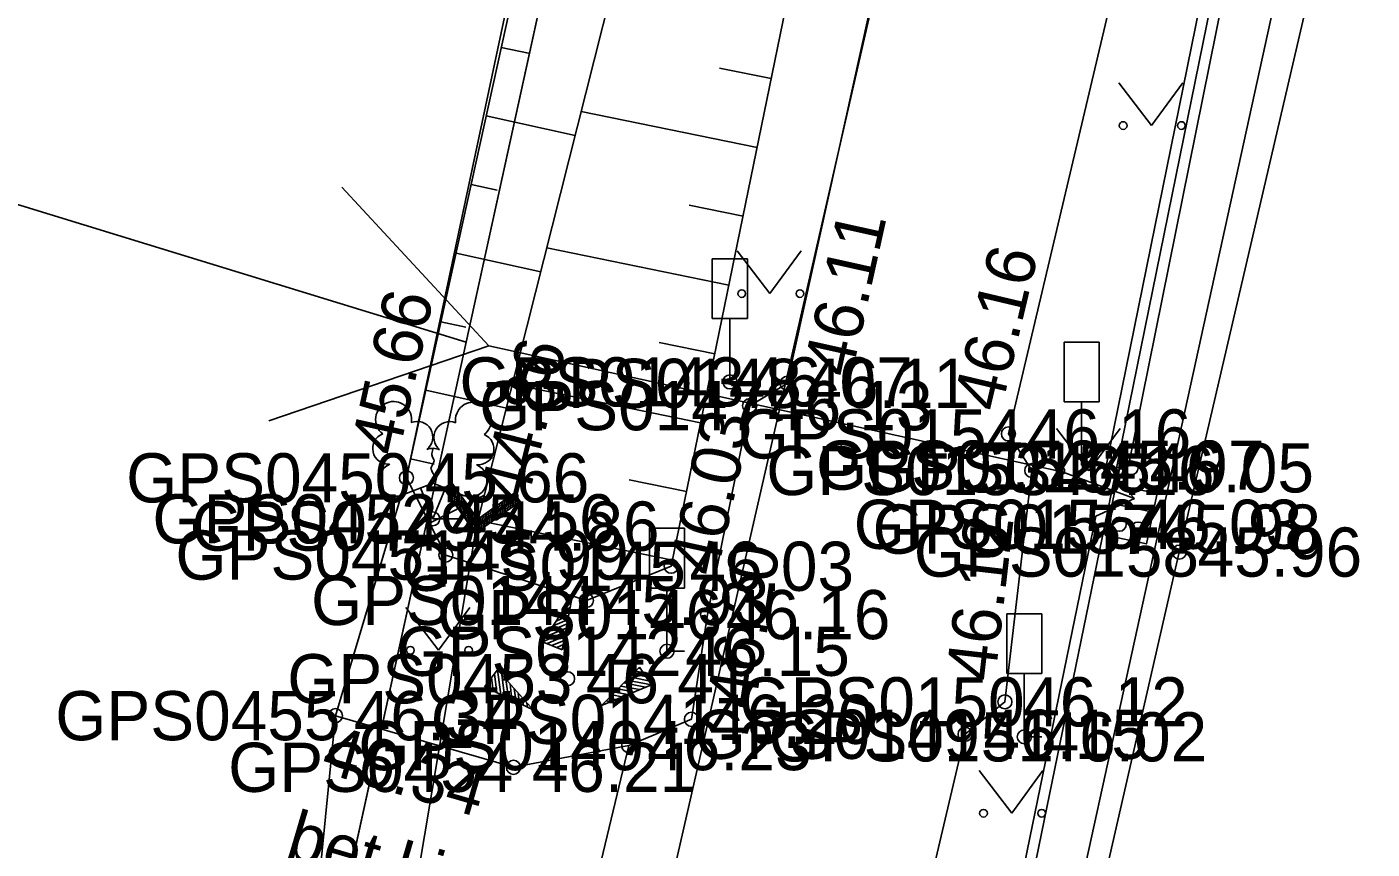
# Model space of a CAD drawing. Extents: x 551623 to 559850, y 6561220 to 6567135.
# Drawn here: x 557185.12 to 557204.26, y 6565452.46 to 6565464.16 of the extents above; entities that cross this region are included whole.
import ezdxf

# ---------------------------------------------------------------- set-up
doc = ezdxf.new("R2010")
doc.units = 0
for name, color, linetype in [('AED', 7, 'Continuous'), ('ELRAJATISMP', 7, 'Continuous'), ('HALJASTUS', 7, 'Continuous'), ('KORGUS-EH2000', 7, 'Continuous'), ('LIIKLUS', 7, 'Continuous'), ('MOOTKORG-EH2000', 7, 'Continuous'), ('MOOTMPUNKT', 7, 'Continuous'), ('MOOTNR', 7, 'Continuous'), ('MOOTPIIR', 7, 'Continuous'), ('MPKAABEL', 7, 'Continuous'), ('PIIR', 7, 'Continuous'), ('PUU', 7, 'Continuous'), ('RELJEEF', 7, 'Continuous'), ('TEE', 7, 'Continuous'), ('TRUUP', 7, 'Continuous'), ('VTRASS', 7, 'Continuous')]:
    doc.layers.add(name, color=color, linetype=linetype)

msp = doc.modelspace()

# ---------------------------------------------------------------- linework, layer by layer
at = {"layer": 'AED'}
msp.add_lwpolyline([(557207.953, 6565480.444), (557206.987, 6565480.387), (557205.185, 6565472.436), (557201.52, 6565456.684), (557199.3, 6565446.986), (557200.069, 6565446.274)], dxfattribs=at)
at = {"layer": 'ELRAJATISMP'}
for p, q in [((557201.204, 6565457.518), (557200.62, 6565457.641)), ((557201.148, 6565457.253), (557200.564, 6565457.375))]:
    msp.add_line(p, q, dxfattribs=at)
msp.add_lwpolyline([(557201.299, 6565457.97), (557201.053, 6565456.801), (557200.469, 6565456.924), (557200.714, 6565458.093)], close=True, dxfattribs=at)
at = {"layer": 'HALJASTUS'}
for p, q in [((557200.659, 6565463.363), (557201.122, 6565462.756)), ((557201.122, 6565462.756), (557201.568, 6565463.363)), ((557195.229, 6565460.971), (557195.693, 6565460.364)), ((557195.693, 6565460.364), (557196.138, 6565460.971)), ((557199.77, 6565458.445), (557200.234, 6565457.839)), ((557200.234, 6565457.839), (557200.679, 6565458.445)), ((557190.513, 6565455.893), (557190.976, 6565455.286)), ((557190.976, 6565455.286), (557191.422, 6565455.893)), ((557198.67, 6565453.573), (557199.134, 6565452.966)), ((557199.134, 6565452.966), (557199.579, 6565453.573))]:
    msp.add_line(p, q, dxfattribs=at)
for centre in [(557200.721, 6565462.756), (557201.55, 6565462.756), (557195.292, 6565460.364), (557196.12, 6565460.364), (557199.833, 6565457.839), (557200.661, 6565457.839), (557190.575, 6565455.286), (557191.404, 6565455.286), (557198.733, 6565452.966), (557199.561, 6565452.966)]:
    msp.add_circle(centre, 0.055, dxfattribs=at)
at = {"layer": 'KORGUS-EH2000'}
for centre in [(557199.087, 6565458.366), (557190.52, 6565457.741), (557191.519, 6565457.054), (557201.52, 6565456.684), (557194.288, 6565456.482), (557199.038, 6565454.552), (557189.51, 6565454.355), (557194.575, 6565454.303)]:
    msp.add_circle(centre, 0.1, dxfattribs=at)
at = {"layer": 'LIIKLUS'}
for p, q in [((557194.873, 6565460.857), (557194.873, 6565460.007)), ((557195.373, 6565460.857), (557194.873, 6565460.857)), ((557195.373, 6565460.857), (557195.373, 6565460.007)), ((557195.373, 6565460.007), (557194.873, 6565460.007)), ((557195.123, 6565460.007), (557195.123, 6565459.107)), ((557199.88, 6565459.671), (557199.88, 6565458.821)), ((557200.38, 6565459.671), (557199.88, 6565459.671)), ((557200.38, 6565459.671), (557200.38, 6565458.821)), ((557195.373, 6565459.107), (557195.123, 6565459.107)), ((557200.38, 6565458.821), (557199.88, 6565458.821)), ((557200.13, 6565458.821), (557200.13, 6565457.921)), ((557200.38, 6565457.921), (557200.13, 6565457.921)), ((557193.978, 6565457.022), (557193.978, 6565456.172)), ((557194.478, 6565457.022), (557193.978, 6565457.022)), ((557194.478, 6565457.022), (557194.478, 6565456.172)), ((557194.478, 6565456.172), (557193.978, 6565456.172)), ((557194.228, 6565456.172), (557194.228, 6565455.272)), ((557199.064, 6565455.804), (557199.064, 6565454.954)), ((557199.564, 6565455.804), (557199.064, 6565455.804)), ((557199.564, 6565455.804), (557199.564, 6565454.954)), ((557194.478, 6565455.272), (557194.228, 6565455.272)), ((557199.564, 6565454.954), (557199.064, 6565454.954)), ((557199.314, 6565454.954), (557199.314, 6565454.054)), ((557199.564, 6565454.054), (557199.314, 6565454.054))]:
    msp.add_line(p, q, dxfattribs=at)
at = {"layer": 'MOOTMPUNKT'}
for centre in [(557195.123, 6565459.107), (557195.938, 6565459.086), (557195.405, 6565458.768), (557199.087, 6565458.366), (557199.419, 6565457.845), (557200.13, 6565457.921), (557200.834, 6565457.883), (557190.52, 6565457.741), (557190.894, 6565457.157), (557200.666, 6565457.08), (557191.519, 6565457.054), (557200.933, 6565457.011), (557201.52, 6565456.684), (557191.08, 6565456.642), (557194.288, 6565456.482), (557193.082, 6565455.995), (557194.805, 6565455.794), (557194.228, 6565455.272), (557192.813, 6565454.881), (557199.038, 6565454.552), (557189.51, 6565454.355), (557194.575, 6565454.303), (557198.471, 6565454.09), (557199.314, 6565454.054), (557193.684, 6565453.929), (557192.042, 6565453.62)]:
    msp.add_circle(centre, 0.1, dxfattribs=at)
at = {"layer": 'MOOTPIIR'}
for points in [[(557206.461, 6565532.662), (557200.371, 6565502.865), (557198.257, 6565496.503), (557198.527, 6565494.563), (557197.535, 6565491.882), (557197.192, 6565489.109), (557190.52, 6565457.741), (557189.51, 6565454.355), (557189.178, 6565450.999), (557186.054, 6565437.844), (557182.027, 6565421.963), (557176.965, 6565404.502), (557174.658, 6565402.777), (557172.358, 6565402.388), (557169.574, 6565409.389), (557164.138, 6565420.011), (557156.569, 6565429.679), (557153.355, 6565433.79), (557146.523, 6565441.51), (557133.478, 6565450.891), (557123.745, 6565457.887), (557086.02, 6565487.88)], [(557182.939, 6565377.409), (557185.371, 6565384.3), (557196.622, 6565435.542), (557197.292, 6565437.27), (557198.002, 6565441.967), (557199.3, 6565446.986), (557201.52, 6565456.684), (557205.185, 6565472.436), (557206.987, 6565480.387), (557208.776, 6565484.472), (557209.147, 6565489.358), (557209.384, 6565490.759), (557213.167, 6565507.851), (557216.043, 6565507.251)]]:
    msp.add_lwpolyline(points, dxfattribs=at)
at = {"layer": 'MPKAABEL'}
for p, q in [((557191.69, 6565459.622), (557188.56, 6565458.552)), ((557199.851, 6565457.827), (557191.69, 6565459.622))]:
    msp.add_line(p, q, dxfattribs=at)
for points in [[(557210.203, 6565552.121), (557210.809, 6565551.219), (557211.326, 6565550.845), (557219.007, 6565539.58), (557222.109, 6565533.603), (557224.674, 6565528.557), (557232.321, 6565518.779), (557231.915, 6565517.669), (557223.364, 6565515.091), (557214.02, 6565512.972), (557212.862, 6565512.315), (557212.385, 6565511.357), (557207.948, 6565491.367), (557206.56, 6565485.621), (557202.041, 6565465.59), (557200.474, 6565457.882), (557200.884, 6565457.447)], [(557200.799, 6565457.912), (557202.334, 6565465.527), (557206.853, 6565485.553), (557208.241, 6565491.299), (557212.67, 6565511.257), (557213.089, 6565512.099), (557214.13, 6565512.69), (557223.44, 6565514.801), (557231.909, 6565517.354), (557233.377, 6565517.916)], [(557198.247, 6565444.937), (557198.026, 6565445.211), (557200.646, 6565457.974), (557202.187, 6565465.558), (557206.707, 6565485.587), (557208.094, 6565491.333), (557212.527, 6565511.307), (557212.975, 6565512.207), (557214.075, 6565512.831), (557223.402, 6565514.946), (557231.912, 6565517.512), (557233.82, 6565516.863), (557240.773, 6565507.524), (557243.524, 6565503.788), (557256.865, 6565492.634), (557271.634, 6565479.033), (557281.075, 6565471.471), (557281.472, 6565470.847), (557281.148, 6565470.321), (557276.757, 6565463.94), (557276.667, 6565463.102)], [(557200.884, 6565457.447), (557199.851, 6565457.827), (557191.69, 6565459.622), (557189.598, 6565461.881)], [(557170.286, 6565353.987), (557170.895, 6565354.278), (557171.7, 6565358.262), (557172.88, 6565364.131), (557174.587, 6565372.842), (557175.416, 6565373.96), (557181.804, 6565378.489), (557182.661, 6565380.047), (557182.992, 6565382.134), (557185.238, 6565391.885), (557192.385, 6565424.324), (557195.214, 6565436.126), (557196.988, 6565443.405), (557197.882, 6565445.259), (557200.334, 6565457.197), (557200.884, 6565457.447)]]:
    msp.add_lwpolyline(points, dxfattribs=at)
at = {"layer": 'PIIR'}
for points in [[(557169.97, 6565369.7), (557178.6, 6565401.44), (557191.37, 6565459.67), (557200.72, 6565502.33), (557207.99, 6565535.49), (557196.11, 6565551.01), (557181.52, 6565590.04), (557157.5, 6565654.27), (557143.03, 6565692.36), (557127.82, 6565722.36), (557090.07, 6565796.84), (557098.32, 6565822.27), (557112.7, 6565823.81), (557104.44, 6565797.12), (557104.79, 6565790.25), (557125.5, 6565749.51), (557153.03, 6565695.14), (557165.18, 6565662.77), (557205.13, 6565556), (557206.12, 6565554.71), (557210.7, 6565548.72), (557217.51, 6565539.84)], [(557224.65, 6565513.73), (557212.93, 6565510.39), (557198.56, 6565444.83), (557185.44, 6565385.02), (557181.84, 6565376.33)]]:
    msp.add_lwpolyline(points, dxfattribs=at)
for points in [[(557156.17, 6565516.03), (557200.72, 6565502.33), (557191.37, 6565459.67), (557141.97, 6565474.84), (557148.5, 6565493.52)], [(557212.93, 6565510.39), (557224.65, 6565513.73), (557239.51, 6565494.32), (557276.37, 6565462.87), (557268.92, 6565429.26), (557198.56, 6565444.83)], [(557141.97, 6565474.84), (557191.37, 6565459.67), (557178.6, 6565401.44), (557172.3, 6565401.51), (557167.88, 6565412.66), (557162.63, 6565421.27), (557155.41, 6565430.98), (557145.33, 6565440.92), (557133.47, 6565450.53)]]:
    msp.add_lwpolyline(points, close=True, dxfattribs=at)
at = {"layer": 'PUU'}
for p, q in [((557190.454, 6565457.492), (557190.899, 6565457.667)), ((557190.894, 6565457.157), (557190.719, 6565457.597)), ((557190.894, 6565457.157), (557191.074, 6565457.597)), ((557190.899, 6565457.667), (557191.339, 6565457.487)), ((557191.274, 6565457.157), (557190.894, 6565457.157))]:
    msp.add_line(p, q, dxfattribs=at)
msp.add_lwpolyline([(557190.899, 6565458.162), (557190.879, 6565458.087), (557190.879, 6565458.067), (557190.889, 6565458.037), (557190.909, 6565458.002), (557190.914, 6565457.982), (557190.899, 6565457.947), (557190.874, 6565457.897), (557190.869, 6565457.872), (557190.874, 6565457.857), (557190.884, 6565457.827), (557190.919, 6565457.767), (557190.924, 6565457.747), (557190.919, 6565457.727), (557190.904, 6565457.692), (557190.899, 6565457.667)], dxfattribs=at)
for centre, radius, start, end in [((557190.337, 6565458.571), 0.256, 111.5027, 232.5173), ((557190.337, 6565458.571), 0.256, 350.4856, 111.5002), ((557191.473, 6565458.562), 0.256, 67.6168, 188.6314), ((557191.473, 6565458.562), 0.256, 306.5997, 67.6143), ((557190.671, 6565458.32), 0.224, 308.5041, 111.5725), ((557191.135, 6565458.316), 0.225, 67.7016, 230.5126), ((557190.263, 6565458.159), 0.224, 111.4304, 274.4987), ((557191.54, 6565458.15), 0.224, 264.6183, 67.6866), ((557190.898, 6565457.924), 0.237, 66.7655, 111.5015), ((557190.368, 6565457.715), 0.237, 111.5014, 291.5004), ((557191.429, 6565457.707), 0.237, 247.6166, 67.6155)]:
    msp.add_arc(centre, radius, start, end, dxfattribs=at)
at = {"layer": 'RELJEEF'}
for p, q in [((557191.87, 6565463.869), (557192.259, 6565463.784)), ((557195.712, 6565463.424), (557194.974, 6565463.575)), ((557195.511, 6565462.444), (557193.008, 6565462.958)), ((557191.655, 6565462.893), (557192.921, 6565462.614)), ((557191.44, 6565461.916), (557191.811, 6565461.835)), ((557195.31, 6565461.465), (557194.546, 6565461.621)), ((557195.109, 6565460.485), (557192.518, 6565461.016)), ((557191.225, 6565460.94), (557192.432, 6565460.674)), ((557191.01, 6565459.963), (557191.363, 6565459.885)), ((557194.908, 6565459.505), (557194.118, 6565459.667)), ((557190.795, 6565458.987), (557191.942, 6565458.734)), ((557194.707, 6565458.526), (557192.029, 6565459.075)), ((557190.579, 6565458.01), (557190.915, 6565457.936)), ((557194.506, 6565457.546), (557193.69, 6565457.714)), ((557190.849, 6565457.096), (557191.629, 6565457.494)), ((557194.305, 6565456.567), (557191.539, 6565457.134)), ((557192.458, 6565455.407), (557192.878, 6565456.047)), ((557192.878, 6565456.047), (557192.738, 6565455.292)), ((557192.853, 6565456.007), (557192.873, 6565456.017)), ((557192.708, 6565455.782), (557192.838, 6565455.842)), ((557192.753, 6565455.857), (557192.853, 6565455.897)), ((557192.803, 6565455.932), (557192.863, 6565455.957)), ((557192.558, 6565455.557), (557192.808, 6565455.662)), ((557192.608, 6565455.632), (557192.733, 6565455.687)), ((557192.658, 6565455.707), (557192.828, 6565455.782)), ((557192.733, 6565455.687), (557192.818, 6565455.722)), ((557192.458, 6565455.407), (557192.783, 6565455.547)), ((557192.508, 6565455.482), (557192.793, 6565455.602)), ((557192.523, 6565455.382), (557192.773, 6565455.487)), ((557192.458, 6565455.407), (557192.738, 6565455.292)), ((557192.458, 6565455.407), (557192.458, 6565455.407)), ((557192.588, 6565455.352), (557192.763, 6565455.427)), ((557192.658, 6565455.327), (557192.753, 6565455.367)), ((557192.723, 6565455.302), (557192.738, 6565455.307)), ((557191.816, 6565455.006), (557191.631, 6565454.766)), ((557191.731, 6565454.896), (557191.756, 6565454.711)), ((557191.771, 6565454.951), (557191.806, 6565454.681)), ((557191.816, 6565455.006), (557192.321, 6565454.436)), ((557191.816, 6565455.006), (557191.861, 6565454.656)), ((557191.816, 6565455.006), (557191.816, 6565455.006)), ((557191.876, 6565454.941), (557191.916, 6565454.631)), ((557191.936, 6565454.871), (557191.971, 6565454.606)), ((557193.296, 6565454.501), (557193.836, 6565455.046)), ((557193.966, 6565454.851), (557193.701, 6565454.906)), ((557193.926, 6565454.911), (557193.741, 6565454.946)), ((557193.886, 6565454.971), (557193.786, 6565454.991)), ((557193.846, 6565455.031), (557193.826, 6565455.031)), ((557194.006, 6565454.796), (557193.836, 6565455.046)), ((557192.321, 6565454.436), (557191.631, 6565454.766)), ((557191.641, 6565454.781), (557191.646, 6565454.761)), ((557191.686, 6565454.836), (557191.701, 6565454.736)), ((557191.996, 6565454.806), (557192.011, 6565454.666)), ((557192.051, 6565454.736), (557192.081, 6565454.551)), ((557194.006, 6565454.796), (557193.296, 6565454.501)), ((557193.671, 6565454.656), (557193.486, 6565454.691)), ((557193.621, 6565454.716), (557193.531, 6565454.736)), ((557193.836, 6565454.726), (557193.571, 6565454.776)), ((557193.921, 6565454.761), (557193.616, 6565454.821)), ((557193.756, 6565454.691), (557193.621, 6565454.716)), ((557194.006, 6565454.796), (557193.656, 6565454.861)), ((557194.006, 6565454.796), (557194.006, 6565454.796)), ((557192.011, 6565454.666), (557192.026, 6565454.576)), ((557192.111, 6565454.671), (557192.131, 6565454.526)), ((557192.171, 6565454.601), (557192.186, 6565454.501)), ((557192.231, 6565454.536), (557192.241, 6565454.471)), ((557193.336, 6565454.516), (557193.321, 6565454.521)), ((557193.421, 6565454.551), (557193.361, 6565454.566)), ((557193.506, 6565454.586), (557193.401, 6565454.606)), ((557193.586, 6565454.621), (557193.446, 6565454.651)), ((557192.291, 6565454.466), (557192.296, 6565454.446))]:
    msp.add_line(p, q, dxfattribs=at)
for points in [[(557198.198, 6565490.072), (557200.078, 6565489.733), (557200.758, 6565488.536), (557200.949, 6565486.499), (557197.962, 6565474.391), (557194.288, 6565456.482), (557193.082, 6565455.995), (557191.08, 6565456.642), (557190.52, 6565457.741), (557194.346, 6565475.106), (557197.192, 6565489.109), (557198.198, 6565490.072)], [(557191.519, 6565457.054), (557195.948, 6565474.611), (557198.864, 6565488.871)]]:
    msp.add_lwpolyline(points, dxfattribs=at)
at = {"layer": 'TEE'}
for points in [[(557193.684, 6565453.929), (557194.575, 6565454.303), (557194.805, 6565455.794), (557195.405, 6565458.768), (557195.938, 6565459.086), (557199.213, 6565473.887), (557202.653, 6565489.967), (557202.124, 6565491.731), (557202.659, 6565494.917), (557203.282, 6565496.252), (557204.314, 6565497.426), (557205.279, 6565501.154), (557207.43, 6565509.094), (557210.788, 6565522.171), (557211.562, 6565526.725), (557211.411, 6565529.933)], [(557208.776, 6565484.472), (557206.665, 6565484.547), (557205.712, 6565483.56), (557204.677, 6565482.071), (557202.527, 6565472.915), (557199.087, 6565458.366), (557199.419, 6565457.845), (557199.038, 6565454.552), (557198.471, 6565454.09), (557196.64, 6565446.305), (557194.679, 6565437.031), (557194.134, 6565435.611), (557191.019, 6565422.777), (557187.26, 6565405.331), (557183.232, 6565387.747), (557180.476, 6565375.389)], [(557189.51, 6565454.355), (557192.042, 6565453.62), (557193.684, 6565453.929), (557192.45, 6565448.786), (557191.181, 6565450.151), (557189.178, 6565450.999), (557188.213, 6565451.171)]]:
    msp.add_lwpolyline(points, dxfattribs=at)
at = {"layer": 'TRUUP'}
for p, q in [((557191.166, 6565457.671), (557191.05, 6565457.588)), ((557191.05, 6565457.588), (557191.502, 6565456.954)), ((557191.074, 6565457.605), (557191.084, 6565457.541)), ((557191.097, 6565457.622), (557191.116, 6565457.496)), ((557191.108, 6565457.63), (557191.519, 6565457.054)), ((557191.12, 6565457.638), (557191.149, 6565457.45)), ((557191.143, 6565457.654), (557191.181, 6565457.405)), ((557191.166, 6565457.671), (557191.535, 6565457.153)), ((557191.166, 6565457.67), (557191.213, 6565457.36)), ((557191.197, 6565457.627), (557191.245, 6565457.315)), ((557191.23, 6565457.582), (557191.278, 6565457.269)), ((557191.262, 6565457.537), (557191.31, 6565457.224)), ((557191.294, 6565457.492), (557191.342, 6565457.179)), ((557191.326, 6565457.446), (557191.374, 6565457.134)), ((557191.359, 6565457.401), (557191.406, 6565457.088)), ((557191.391, 6565457.356), (557191.439, 6565457.043)), ((557191.502, 6565456.954), (557192.136, 6565457.406)), ((557191.519, 6565457.054), (557192.095, 6565457.464)), ((557191.535, 6565457.153), (557192.053, 6565457.522)), ((557191.821, 6565457.356), (557191.845, 6565457.199)), ((557191.843, 6565457.372), (557191.868, 6565457.215)), ((557191.866, 6565457.389), (557191.89, 6565457.231)), ((557191.889, 6565457.405), (557191.913, 6565457.247)), ((557191.912, 6565457.421), (557191.936, 6565457.263)), ((557191.935, 6565457.437), (557191.959, 6565457.28)), ((557191.957, 6565457.454), (557191.982, 6565457.296)), ((557191.98, 6565457.47), (557192.004, 6565457.312)), ((557192.003, 6565457.486), (557192.027, 6565457.328)), ((557192.026, 6565457.502), (557192.05, 6565457.345)), ((557192.049, 6565457.518), (557192.073, 6565457.361)), ((557192.053, 6565457.522), (557192.136, 6565457.406)), ((557192.079, 6565457.485), (557192.096, 6565457.377)), ((557192.111, 6565457.44), (557192.118, 6565457.393)), ((557191.423, 6565457.31), (557191.471, 6565456.998)), ((557191.455, 6565457.265), (557191.503, 6565456.955)), ((557191.487, 6565457.22), (557191.526, 6565456.971)), ((557191.52, 6565457.175), (557191.548, 6565456.987)), ((557191.57, 6565457.178), (557191.594, 6565457.02)), ((557191.593, 6565457.194), (557191.617, 6565457.036)), ((557191.615, 6565457.21), (557191.64, 6565457.052)), ((557191.638, 6565457.226), (557191.662, 6565457.069)), ((557191.661, 6565457.242), (557191.685, 6565457.085)), ((557191.684, 6565457.259), (557191.708, 6565457.101)), ((557191.707, 6565457.275), (557191.731, 6565457.117)), ((557191.729, 6565457.291), (557191.754, 6565457.134)), ((557191.752, 6565457.307), (557191.776, 6565457.15)), ((557191.775, 6565457.324), (557191.799, 6565457.166)), ((557191.798, 6565457.34), (557191.822, 6565457.182)), ((557190.179, 6565449.092), (557191.519, 6565457.054)), ((557191.547, 6565457.161), (557191.571, 6565457.004))]:
    msp.add_line(p, q, dxfattribs=at)
at = {"layer": 'VTRASS'}
msp.add_lwpolyline([(557169.662, 6565382.045), (557170.157, 6565382.354), (557178.422, 6565388.635), (557184.402, 6565407.765), (557185.972, 6565416.665), (557193.492, 6565448.485), (557199.092, 6565472.995), (557202.902, 6565491.375), (557210.651, 6565528.393), (557211.782, 6565529.485)], dxfattribs=at)

# ---------------------------------------------------------------- texts
at = {"layer": 'KORGUS-EH2000'}
for s, rotation, p in [(' 46.11', 77.5216, (557196.792, 6565458.897)), (' 46.16', 76.6991, (557198.917, 6565458.406)), (' 45.66', 77.5749, (557190.349, 6565457.778)), (' 44.86', 75.8401, (557192.164, 6565457.088)), (' 46.03', 77.6129, (557194.88, 6565456.065)), (' 46.12', 83.3993, (557198.864, 6565454.572)), (' 46.20', 81.2403, (557195.44, 6565454.17)), (' 46.34', 343.8268, (557189.028, 6565453.634))]:
    msp.add_text(s, height=0.7, rotation=rotation, dxfattribs=at).set_placement(p)
msp.add_text(' 45.96', height=0.7, dxfattribs=at).set_placement((557201.52, 6565456.334))
at = {"layer": 'MOOTKORG-EH2000'}
for s, p in [(' 46.07', (557195.123, 6565458.757)), (' 46.11', (557195.938, 6565458.736)), (' 46.13', (557195.405, 6565458.418)), (' 46.16', (557199.087, 6565458.016)), (' 46.16', (557199.419, 6565457.495)), (' 45.97', (557200.13, 6565457.571)), (' 46.05', (557200.834, 6565457.533)), (' 45.66', (557190.52, 6565457.391)), (' 45.56', (557190.894, 6565456.807)), (' 44.86', (557191.519, 6565456.704)), (' 46.03', (557200.666, 6565456.73)), (' 45.98', (557200.933, 6565456.661)), (' 45.99', (557191.08, 6565456.292)), (' 45.96', (557201.52, 6565456.334)), (' 46.03', (557194.288, 6565456.132)), (' 45.93', (557193.082, 6565455.645)), (' 46.16', (557194.805, 6565455.444)), (' 46.15', (557194.228, 6565454.922)), (' 46.41', (557192.813, 6565454.531)), (' 46.12', (557199.038, 6565454.202)), (' 46.34', (557189.51, 6565454.005)), (' 46.20', (557194.575, 6565453.953)), (' 46.15', (557198.471, 6565453.74)), (' 46.02', (557199.314, 6565453.704)), (' 46.23', (557193.684, 6565453.579)), (' 46.21', (557192.042, 6565453.27))]:
    msp.add_text(s, height=0.7, dxfattribs=at).set_placement(p)
at = {"layer": 'MOOTNR'}
for s, p in [('GPS0143 ', (557191.274, 6565458.757)), ('GPS0148 ', (557192.088, 6565458.736)), ('GPS0147 ', (557191.555, 6565458.418)), ('GPS0154 ', (557195.237, 6565458.016)), ('GPS0153 ', (557195.64, 6565457.495)), ('GPS0152 ', (557196.35, 6565457.571)), ('GPS0155 ', (557197.054, 6565457.533)), ('GPS0450 ', (557186.53, 6565457.391)), ('GPS0452 ', (557186.904, 6565456.807)), ('GPS0449 ', (557187.459, 6565456.704)), ('GPS0156 ', (557196.886, 6565456.73)), ('GPS0157 ', (557197.154, 6565456.661)), ('GPS0451 ', (557187.231, 6565456.292)), ('GPS0158 ', (557197.741, 6565456.334)), ('GPS0145 ', (557190.438, 6565456.132)), ('GPS0144 ', (557189.162, 6565455.645)), ('GPS0146 ', (557190.955, 6565455.444)), ('GPS0142 ', (557190.378, 6565454.922)), ('GPS0453 ', (557188.823, 6565454.531)), ('GPS0150 ', (557195.259, 6565454.202)), ('GPS0455 ', (557185.521, 6565454.005)), ('GPS0141 ', (557190.866, 6565453.953)), ('GPS0149 ', (557194.622, 6565453.74)), ('GPS0151 ', (557195.674, 6565453.704)), ('GPS0140 ', (557189.834, 6565453.579)), ('GPS0454 ', (557187.982, 6565453.27))]:
    msp.add_text(s, height=0.7, dxfattribs=at).set_placement(p)
at = {"layer": 'TEE'}
msp.add_text('bet kivi', height=0.7, rotation=343.6217, dxfattribs=at).set_placement((557188.774, 6565452.343))

doc.saveas('drawing.dxf')
